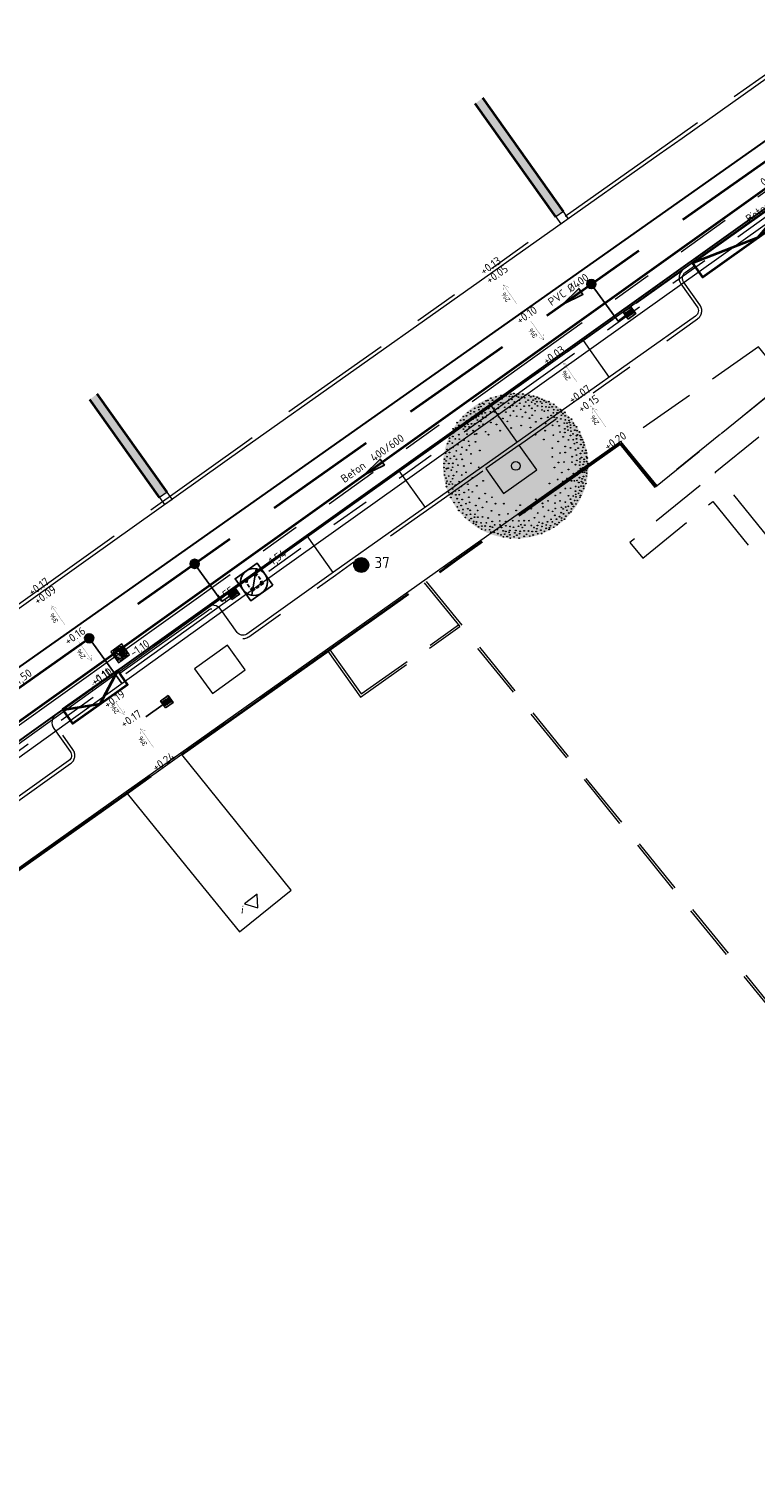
# Model space of a CAD drawing. Header units: metres. Extents: x 92403 to 95147, y 464428 to 465602.
# Tile 523 of 568: x 93298 to 93330, y 465218 to 465283. Entities that reach past the tile are written whole.
import ezdxf
from ezdxf.enums import TextEntityAlignment as Align

# ---------------------------------------------------------------- set-up
doc = ezdxf.new("R2010")
doc.units = ezdxf.units.M
for name, pattern in [('DASHED', [0.75, 0.5, -0.25]), ('RI-DRAINAGE', [19.2, 6, -1.8, 1.8, -1.8, 2.4, -1.8, 1.8, -1.8]), ('RI-GWA', [18.45, 6, -1.8, 1.75, -1.8, 1.75, -1.8, 1.75, -1.8]), ('RI-HWA', [7.4, 5, -2.4]), ('RI-HWA_KOLKAANSLUITING', [4.3, 2.5, -1.8]), ('VH-OPSLUITBAND_80X200', [14, 8, -2, 2, -2]), ('VH-TROTTOIRBAND', [15, 5, -2, 2, -2, 2, -2])]:
    doc.linetypes.add(name, pattern=pattern)
doc.layers.get('0').update_dxf_attribs({"linetype": 'CONTINUOUS'})
for name, color, linetype, lineweight in [('B-OI-RI-DRAINAGE_BOB-S', 90, 'CONTINUOUS', 25), ('B-PV-OG-TERREIN_ERF-GV', 252, 'CONTINUOUS', 18), ('B-RO-OG-TOPOGRAFIE_BEBOUWING_ENTREE-S', 7, 'CONTINUOUS', 5), ('B-WE-RI-GWA_STROOMRICHTING-S', 30, 'CONTINUOUS', 25), ('B-WE-VH-VERHARDING_FUNDERING-G', 252, 'CONTINUOUS', 18), ('N-BEBOUWING-G', 7, 'CONTINUOUS', 18), ('N-RO-VH-KANTOPSLUITING_ELEMENT_STALENSTRIP-G', 7, 'CONTINUOUS', 9), ('N-RO-VW-MARKERING-G', 7, 'CONTINUOUS', 9), ('N-WE-GK-KISTDAM-G', 40, 'CONTINUOUS', 30), ('N-WE-IE-MEUBILAIR_WEGMEUBILAIR_LICHTMAST-T25', 7, 'CONTINUOUS', 25), ('N-WE-RI-HWA_HULPSTUK-S', 150, 'CONTINUOUS', 25), ('N-WE-RI-HWA_KOLK_STRAATKOLK-S', 150, 'CONTINUOUS', 25), ('N-WE-RI-HWA_KOLKAANSLUITING-G', 150, 'RI-HWA_KOLKAANSLUITING', 25), ('N-WE-RI-PUT-OPHOOGTEBRENGEN-S', 7, 'CONTINUOUS', 25), ('N-WE-VH-KANTOPSLUITING_INRITBAND-G', 210, 'CONTINUOUS', 35), ('N-WE-VH-KANTOPSLUITING_OPSLUITBAND_80X200-G', 7, 'VH-OPSLUITBAND_80X200', 35), ('N-WE-VH-KANTOPSLUITING_TROTTOIRBAND-G', 7, 'VH-TROTTOIRBAND', 35), ('N-WE-VH-KANTOPSLUITING_TROTTOIRBAND_130 150-T18', 10, 'CONTINUOUS', 18), ('N-WE-VH-KANTOPSLUITING_VOORKANTBAND-G', 50, 'CONTINUOUS', 35), ('V-WE-RI-GWA_STROOMRICHTING-S', 30, 'CONTINUOUS', 25), ('V-WE-RI-VOLSCHUIMEN-G', 130, 'CONTINUOUS-V', 35), ('X-XX-AL-DETAIL-A', 7, 'CONTINUOUS', 13), ('X-XX-AL-HOOGTELABEL-T-afschot', 7, 'CONTINUOUS', 18), ('X-XX-AL-HOOGTELABEL-T18', 7, 'CONTINUOUS', 18)]:
    doc.layers.add(name, color=color, linetype=linetype, lineweight=lineweight)
for name, color, linetype, lineweight, true_color in [('B-OI-RI-GWA_TRANSPORTLEIDING-G', 7, 'RI-GWA', 18, 0xff8400), ('B-XX-KL-ET_LS_OV_LICHTMAST-S', 7, 'CONTINUOUS', 9, 0xff0026), ('N-OI-RI-DRAINAGE_DRAIN_PVC-G', 7, 'RI-DRAINAGE', 18, 0x00ff04), ('N-OI-RI-HWA_STROOMRICHTING-S', 7, 'CONTINUOUS', 25, 0x007bff), ('N-OI-RI-HWA_TRANSPORTLEIDING-G', 7, 'RI-HWA', 35, 0x007bff), ('N-RO-GR-BOOM-V', 7, 'CONTINUOUS', 18, 0x002600), ('N-WE-RI-DRAINAGE_PUT-S', 7, 'CONTINUOUS', 5, 0x00ff04), ('N-WE-RI-DRAINAGE_PUTRAND-S', 7, 'CONTINUOUS', 5, 0x00ff04)]:
    doc.layers.add(name, color=color, linetype=linetype, lineweight=lineweight, true_color=true_color)
doc.layers.add('B-WE-RI-GWA_RIOOLPUT_INSPECTIEPUT-S', color=30, linetype='CONTINUOUS', lineweight=25, transparency=0.3)
doc.layers.add('N-RO-GR-BOOM-S', color=7, linetype='CONTINUOUS', lineweight=9, true_color=0x005700, transparency=0.3)
doc.styles.add('1_500_2mm', font='arial.ttf', dxfattribs={"height": 1})
doc.styles.add('NLCS-ISO', font='NLCS-ISO.ttf')
doc.styles.add('NLCS-ISO-M200-T18', font='NLCS-ISO.ttf', dxfattribs={"height": 0.36})
doc.styles.add('NLCS-ISO-M200-T25', font='NLCS-ISO.ttf', dxfattribs={"height": 0.5})
doc.linetypes.add('CONTINUOUS-V', pattern='A,3.5,[24,NLCS.SHX,S=0.5,R=0,X=0,Y=0],3.5', length=7)

# ---------------------------------------------------------------- blocks, each defined once
blk = doc.blocks.new('Putdeksel 600x600')
at = {"ltscale": 0.1}
h = blk.add_hatch(dxfattribs=at)
h.set_pattern_fill('ANGLE', color=8, scale=0.025, angle=45)
h.set_pattern_definition([(45, (-93679.67512, -463937.87647), (-0.123478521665, 0.123478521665), [0.127, -0.047625]), (135, (-93679.67512, -463937.87647), (-0.123478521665, -0.123478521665), [0.127, -0.047625])])
h.paths.add_polyline_path([(-0.3, -0.3), (0.3, -0.3), (0.3, 0.3), (-0.3, 0.3)])
at = {"color": 250, "ltscale": 0.1}
blk.add_lwpolyline([(-0.3, -0.3), (0.3, -0.3), (0.3, 0.3), (-0.3, 0.3)], close=True, dxfattribs=at)
blk = doc.blocks.new('LIGHTWEL 4M')
at = {"true_color": 0xffffff}
h = blk.add_hatch(color=7, dxfattribs=at)
h.dxf.hatch_style = 1
edge = h.paths.add_edge_path()
edge.add_arc((0, 0), 0.33, 0, 360)
at = {"color": 18, "true_color": 0x000000}
for radius in [0.33, 0.04]:
    blk.add_circle((0, 0), radius, dxfattribs=at)
blk = doc.blocks.new('SRO-BEBOUWING_ENTREE')
blk.add_lwpolyline([(0, 0.35), (0, -0.35), (0.5, 0)], close=True)
blk = doc.blocks.new('STRAATKOLK 415X375')
at = {"layer": 'N-WE-RI-HWA_KOLK_STRAATKOLK-S', "flags": 128}
blk.add_lwpolyline([(-0.415, 0), (0, 0), (0, 0.375), (-0.415, 0.375)], close=True, dxfattribs=at)
for points in [[(-0.344, 0.055), (-0.344, 0.32)], [(-0.275, 0.055), (-0.275, 0.32)], [(-0.207, 0.055), (-0.207, 0.32)], [(-0.137, 0.055), (-0.137, 0.32)], [(-0.068, 0.055), (-0.068, 0.32)]]:
    blk.add_lwpolyline(points, dxfattribs=at)
blk = doc.blocks.new('B-SRI-PUT_GWA-SO')
blk.add_line((-1.41, -1.41), (1.41, 1.41))
at = {"lineweight": -3, "flags": 128}
blk.add_lwpolyline([(2, -2), (2, 2), (-2, 2), (-2, -2)], close=True, dxfattribs=at)
at = {"lineweight": -3}
blk.add_circle((0, 0), 2, dxfattribs=at)
blk = doc.blocks.new('*U279')
at = {"ltscale": 0.1}
blk.add_hatch(color=256, dxfattribs=at).paths.add_polyline_path([(-2.5, 0), (2.5, -0.83), (2.5, 0.83)])
at = {"ltscale": 0.1, "flags": 128}
blk.add_lwpolyline([(-2.5, 0), (2.5, -0.83), (2.5, 0.83)], close=True, dxfattribs=at)
at = {"ltscale": 0.1, "style": 'NLCS-ISO'}
for tag, p in [('BOBL', (-145.86, 0)), ('MAT', (-0.5, 0.5))]:
    blk.add_attdef(tag, text='', height=1.8, dxfattribs=at).set_placement(p, align=Align.BOTTOM_RIGHT)
for tag, p in [('DIA', (0.5, 0.5)), ('BOBR', (145.15, 0))]:
    blk.add_attdef(tag, text='', height=1.8, dxfattribs=at).set_placement(p, align=Align.BOTTOM_LEFT)
blk.add_attdef('JVA', text='', height=1.8, dxfattribs=at).set_placement((0, -1), align=Align.TOP_CENTER)
at = {"ltscale": 0.1, "style": 'NLCS-ISO', "flags": 1}
blk.add_attdef('PUTNR-L', text='', height=1.8, dxfattribs=at).set_placement((-0.82, -5.89), align=Align.BOTTOM_RIGHT)
blk.add_attdef('PUTNR-L', text='', height=1.8, dxfattribs=at).set_placement((1.95, -5.77), align=Align.BOTTOM_LEFT)
blk = doc.blocks.new('SRI-BOB-SO')
at = {"color": 0, "ltscale": 0.1, "style": 'NLCS-ISO'}
blk.add_attdef('B.O.B.', text='', height=1.8, dxfattribs=at).set_placement((0.05, -0.02), align=Align.BOTTOM_CENTER)
blk = doc.blocks.new('SRI-DRAIN_PUT_DOORSPUIT-SO')
at = {"lineweight": -3}
blk.add_hatch(color=256, dxfattribs=at).paths.add_polyline_path([(1.5, 0, 0.267949), (0.75, 1.3), (-0.75, -1.3, 0.57735)])
blk.add_line((-0.75, -1.3), (0.75, 1.3), dxfattribs=at)
for radius in [2, 1.5]:
    blk.add_circle((0, 0), radius, dxfattribs=at)
blk = doc.blocks.new('SRI-PUT_OPHOOGTEBRENGEN-SO')
at = {"lineweight": -3}
for points in [[(-1.01, 1.99), (-2.01, 1.99), (-2.01, 0.99)], [(-2.01, 0.49), (-2.01, -0.51)], [(0.49, 1.99), (-0.51, 1.99)], [(1.99, 0.99), (1.99, 1.99), (0.99, 1.99)], [(1.99, -0.51), (1.99, 0.49)], [(-0.51, -2.01), (0.49, -2.01)], [(0.99, -2.01), (1.99, -2.01), (1.99, -1.01)]]:
    blk.add_lwpolyline(points, dxfattribs=at)
blk.add_lwpolyline([(-1.01, -2.01), (-2.01, -2.01), (-2.01, -1.01)])
for start, end in [(165.0024, 195.0024), (120.0024, 150.0024), (74.9976, 104.9976), (29.9976, 59.9976), (344.9976, 14.9976), (210.0024, 240.0024), (255.0024, 285.0024), (299.9976, 329.9976)]:
    blk.add_arc((-0.01, -0.01), 2, start, end, dxfattribs=at)
blk = doc.blocks.new('*U297')
at = {"layer": 'N-RO-GR-BOOM-V', "linetype": 'ByBlock', "ltscale": 1, "transparency": 33554567}
h = blk.add_hatch(color=98, dxfattribs=at)
h.dxf.hatch_style = 1
h.set_gradient(color1=(0, 51, 0), color2=(184, 200, 91), rotation=177, centered=1, name='INVCURVED')
edge = h.paths.add_edge_path()
edge.add_arc((0, 0), 1.5, 0, 360)
at = {"color": 0, "lineweight": -2}
for centre, radius in [((-0.04, 1.495), 0.00758), ((-0.845, 1.188), 0.00758), ((-0.768, 1.21), 0.00758), ((-0.747, 1.27), 0.00758), ((-0.719, 1.226), 0.00758), ((-0.686, 1.292), 0.00758), ((-0.653, 1.275), 0.00758), ((-0.609, 1.341), 0.00758), ((-0.593, 1.204), 0.00758), ((-0.571, 1.352), 0.00758), ((-0.544, 1.292), 0.00758), ((-0.511, 1.396), 0.00758), ((-0.495, 1.248), 0.00758), ((-0.478, 1.358), 0.00758), ((-0.451, 1.188), 0.00758), ((-0.44, 1.33), 0.00758), ((-0.407, 1.424), 0.00758), ((-0.374, 1.369), 0.00758), ((-0.363, 1.188), 0.00758), ((-0.357, 1.265), 0.00758), ((-0.341, 1.385), 0.00758), ((-0.308, 1.303), 0.00758), ((-0.303, 1.451), 0.00758), ((-0.286, 1.385), 0.00758), ((-0.259, 1.297), 0.00758), ((-0.226, 1.21), 0.00758), ((-0.204, 1.445), 0.00758), ((-0.149, 1.292), 0.00758), ((-0.138, 1.369), 0.00758), ((-0.127, 1.435), 0.00758), ((-0.122, 1.204), 0.00758), ((-0.1, 1.478), 0.00758), ((-0.078, 1.374), 0.00758), ((-0.067, 1.429), 0.00758), ((-0.067, 1.248), 0.00758), ((-0.023, 1.319), 0.00758), ((0.021, 1.44), 0.00758), ((0.021, 1.232), 0.00758), ((0.059, 1.484), 0.00758), ((0.059, 1.418), 0.00758), ((0.076, 1.358), 0.00758), ((0.087, 1.292), 0.00758), ((0.125, 1.418), 0.00758), ((0.147, 1.484), 0.00758), ((0.174, 1.232), 0.00758), ((0.185, 1.407), 0.00758), ((0.201, 1.462), 0.00758), ((0.207, 1.319), 0.00758), ((0.256, 1.358), 0.00758), ((0.273, 1.456), 0.00758), ((0.278, 1.243), 0.00758), ((0.311, 1.424), 0.00758), ((0.328, 1.314), 0.00758), ((0.333, 1.188), 0.00758), ((0.361, 1.358), 0.00758), ((0.366, 1.44), 0.00758), ((0.399, 1.281), 0.00758), ((0.41, 1.385), 0.00758), ((0.437, 1.325), 0.00758), ((0.442, 1.418), 0.00758), ((0.448, 1.237), 0.00758), ((0.481, 1.391), 0.00758), ((0.508, 1.325), 0.00758), ((0.541, 1.374), 0.00758), ((0.541, 1.292), 0.00758), ((0.541, 1.226), 0.00758), ((0.585, 1.347), 0.00758), ((0.624, 1.221), 0.00758), ((0.629, 1.314), 0.00758), ((0.684, 1.325), 0.00758), ((0.689, 1.21), 0.00758), ((0.706, 1.27), 0.00758), ((0.75, 1.221), 0.00758), ((0.783, 1.27), 0.00758), ((0.837, 1.215), 0.00758), ((-1.207, 0.892), 0.00758), ((-1.136, 0.941), 0.00758), ((-1.081, 1.018), 0.00758), ((-1.07, 0.952), 0.00758), ((-1.015, 1.035), 0.00758), ((-1.01, 0.93), 0.00758), ((-0.988, 1.1), 0.00758), ((-0.933, 1.073), 0.00758), ((-0.928, 1.133), 0.00758), ((-0.906, 1.002), 0.00758), ((-0.884, 0.963), 0.00758), ((-0.856, 1.117), 0.00758), ((-0.823, 0.996), 0.00758), ((-0.818, 1.067), 0.00758), ((-0.79, 0.947), 0.00758), ((-0.768, 1.029), 0.00758), ((-0.758, 1.161), 0.00758), ((-0.725, 1.122), 0.00758), ((-0.719, 0.914), 0.00758), ((-0.697, 1.073), 0.00758), ((-0.681, 1.007), 0.00758), ((-0.675, 1.172), 0.00758), ((-0.648, 1.139), 0.00758), ((-0.631, 1.095), 0.00758), ((-0.62, 1.002), 0.00758), ((-0.588, 1.045), 0.00758), ((-0.56, 1.183), 0.00758), ((-0.522, 1.117), 0.00758), ((-0.511, 0.897), 0.00758), ((-0.467, 0.98), 0.00758), ((-0.44, 1.111), 0.00758), ((-0.363, 1.073), 0.00758), ((-0.352, 1.013), 0.00758), ((-0.264, 0.98), 0.00758), ((-0.204, 1.111), 0.00758), ((-0.171, 0.919), 0.00758), ((-0.111, 1.04), 0.00758), ((-0.045, 1.133), 0.00758), ((0.021, 1.024), 0.00758), ((0.103, 1.166), 0.00758), ((0.136, 1.013), 0.00758), ((0.201, 1.106), 0.00758), ((0.284, 0.985), 0.00758), ((0.339, 1.045), 0.00758), ((0.399, 1.139), 0.00758), ((0.415, 0.908), 0.00758), ((0.525, 0.98), 0.00758), ((0.541, 1.155), 0.00758), ((0.591, 1.128), 0.00758), ((0.662, 1.002), 0.00758), ((0.667, 1.144), 0.00758), ((0.733, 1.04), 0.00758), ((0.777, 1.095), 0.00758), ((0.783, 1.161), 0.00758), ((0.794, 1.007), 0.00758), ((0.848, 0.991), 0.00758), ((0.854, 1.095), 0.00758), ((0.859, 0.914), 0.00758), ((0.87, 1.15), 0.00758), ((0.925, 1.161), 0.00758), ((0.93, 0.969), 0.00758), ((0.941, 1.111), 0.00758), ((0.941, 1.045), 0.00758), ((0.974, 1.078), 0.00758), ((1.013, 1.106), 0.00758), ((1.018, 1.035), 0.00758), ((1.024, 0.952), 0.00758), ((1.089, 1.002), 0.00758), ((1.1, 0.936), 0.00758), ((1.111, 0.897), 0.00758), ((1.149, 0.963), 0.00758), ((-1.295, 0.607), 0.00758), ((-1.289, 0.766), 0.00758), ((-1.284, 0.684), 0.00758), ((-1.234, 0.783), 0.00758), ((-1.18, 0.761), 0.00758), ((-1.174, 0.837), 0.00758), ((-1.174, 0.645), 0.00758), ((-1.081, 0.843), 0.00758), ((-1.075, 0.761), 0.00758), ((-1.042, 0.81), 0.00758), ((-1.01, 0.722), 0.00758), ((-1.004, 0.656), 0.00758), ((-0.982, 0.859), 0.00758), ((-0.96, 0.805), 0.00758), ((-0.911, 0.87), 0.00758), ((-0.878, 0.728), 0.00758), ((-0.845, 0.87), 0.00758), ((-0.845, 0.651), 0.00758), ((-0.807, 0.662), 0.00758), ((-0.752, 0.826), 0.00758), ((-0.67, 0.859), 0.00758), ((-0.62, 0.706), 0.00758), ((-0.56, 0.645), 0.00758), ((-0.396, 0.854), 0.00758), ((-0.319, 0.728), 0.00758), ((-0.094, 0.783), 0.00758), ((0.114, 0.832), 0.00758), ((0.306, 0.794), 0.00758), ((0.41, 0.645), 0.00758), ((0.607, 0.728), 0.00758), ((0.618, 0.875), 0.00758), ((0.761, 0.837), 0.00758), ((0.777, 0.634), 0.00758), ((0.897, 0.826), 0.00758), ((0.914, 0.7), 0.00758), ((0.98, 0.602), 0.00758), ((1.002, 0.881), 0.00758), ((1.013, 0.766), 0.00758), ((1.013, 0.689), 0.00758), ((1.057, 0.881), 0.00758), ((1.068, 0.81), 0.00758), ((1.078, 0.739), 0.00758), ((1.128, 0.843), 0.00758), ((1.128, 0.629), 0.00758), ((1.133, 0.788), 0.00758), ((1.139, 0.717), 0.00758), ((1.182, 0.662), 0.00758), ((1.188, 0.881), 0.00758), ((1.204, 0.837), 0.00758), ((1.221, 0.739), 0.00758), ((1.254, 0.805), 0.00758), ((1.254, 0.624), 0.00758), ((1.265, 0.728), 0.00758), ((1.276, 0.64), 0.00758), ((1.314, 0.7), 0.00758), ((1.33, 0.624), 0.00758), ((1.352, 0.591), 0.00758), ((-1.415, 0.339), 0.00758), ((-1.404, 0.459), 0.00758), ((-1.366, 0.574), 0.00758), ((-1.366, 0.508), 0.00758), ((-1.349, 0.361), 0.00758), ((-1.306, 0.47), 0.00758), ((-1.295, 0.383), 0.00758), ((-1.245, 0.558), 0.00758), ((-1.223, 0.311), 0.00758), ((-1.191, 0.437), 0.00758), ((-1.163, 0.552), 0.00758), ((-1.108, 0.383), 0.00758), ((-1.07, 0.53), 0.00758), ((-1.015, 0.328), 0.00758), ((-0.971, 0.508), 0.00758), ((-0.955, 0.421), 0.00758), ((-0.829, 0.497), 0.00758), ((-0.741, 0.317), 0.00758), ((0.58, 0.547), 0.00758), ((0.755, 0.366), 0.00758), ((0.876, 0.503), 0.00758), ((1.018, 0.4), 0.00758), ((1.089, 0.536), 0.00758), ((1.128, 0.372), 0.00758), ((1.188, 0.541), 0.00758), ((1.21, 0.459), 0.00758), ((1.232, 0.333), 0.00758), ((1.254, 0.558), 0.00758), ((1.259, 0.481), 0.00758), ((1.287, 0.366), 0.00758), ((1.341, 0.541), 0.00758), ((1.341, 0.443), 0.00758), ((1.374, 0.541), 0.00758), ((1.374, 0.311), 0.00758), ((1.391, 0.383), 0.00758), ((1.396, 0.486), 0.00758), ((1.413, 0.432), 0.00758), ((1.446, 0.322), 0.00758), ((-1.475, 0.048), 0.00758), ((-1.468, 0.139), 0.00758), ((-1.448, 0.262), 0.00758), ((-1.432, 0.103), 0.00758), ((-1.415, 0.191), 0.00758), ((-1.377, 0.048), 0.00758), ((-1.366, 0.278), 0.00758), ((-1.349, 0.153), 0.00758), ((-1.295, 0.054), 0.00758), ((-1.267, 0.202), 0.00758), ((-1.223, 0.136), 0.00758), ((-1.191, 0.015), 0.00758), ((-1.13, 0.24), 0.00758), ((-1.103, 0.136), 0.00758), ((-1.07, -0.001), 0.00758), ((-0.922, 0.251), 0.00758), ((-0.922, 0.054), 0.00758), ((0, 0), 0.09), ((0.755, 0.187), 0.00758), ((0.881, 0.07), 0.00758), ((0.914, 0.267), 0.00758), ((0.996, 0.081), 0.00758), ((1.018, 0.278), 0.00758), ((1.16, 0.076), 0.00758), ((1.166, 0.191), 0.00758), ((1.232, 0.026), 0.00758), ((1.254, 0.224), 0.00758), ((1.259, 0.114), 0.00758), ((1.32, 0.015), 0.00758), ((1.325, 0.147), 0.00758), ((1.325, 0.081), 0.00758), ((1.336, 0.256), 0.00758), ((1.358, 0.174), 0.00758), ((1.391, 0.032), 0.00758), ((1.413, 0.136), 0.00758), ((1.413, 0.087), 0.00758), ((1.424, 0.262), 0.00758), ((1.457, 0.191), 0.00758), ((1.462, 0.267), 0.00758), ((1.462, 0.092), 0.00758), ((1.468, -0.001), 0.00758), ((1.473, 0.164), 0.00758), ((1.484, 0.054), 0.00758), ((-1.479, -0.031), 0.00758), ((-1.465, -0.111), 0.00758), ((-1.465, -0.187), 0.00758), ((-1.437, -0.253), 0.00758), ((-1.426, -0.056), 0.00758), ((-1.391, -0.047), 0.00758), ((-1.382, -0.209), 0.00758), ((-1.327, -0.089), 0.00758), ((-1.3, -0.028), 0.00758), ((-1.3, -0.264), 0.00758), ((-1.284, -0.198), 0.00758), ((-1.218, -0.122), 0.00758), ((-1.114, -0.187), 0.00758), ((-1.026, -0.133), 0.00758), ((-0.889, -0.247), 0.00758), ((-0.763, -0.028), 0.00758), ((0.799, -0.032), 0.00758), ((0.865, -0.28), 0.00758), ((0.952, -0.138), 0.00758), ((1.057, -0.258), 0.00758), ((1.089, -0.072), 0.00758), ((1.193, -0.16), 0.00758), ((1.259, -0.193), 0.00758), ((1.265, -0.302), 0.00758), ((1.292, -0.105), 0.00758), ((1.314, -0.242), 0.00758), ((1.336, -0.056), 0.00758), ((1.336, -0.133), 0.00758), ((1.371, -0.266), 0.00758), ((1.38, -0.127), 0.00758), ((1.385, -0.039), 0.00758), ((1.396, -0.22), 0.00758), ((1.413, -0.089), 0.00758), ((1.418, -0.127), 0.00758), ((1.429, -0.291), 0.00758), ((1.457, -0.094), 0.00758), ((1.457, -0.209), 0.00758), ((1.462, -0.149), 0.00758), ((1.473, -0.056), 0.00758), ((-1.429, -0.354), 0.00758), ((-1.426, -0.428), 0.00758), ((-1.415, -0.313), 0.00758), ((-1.382, -0.549), 0.00758), ((-1.371, -0.379), 0.00758), ((-1.342, -0.326), 0.00758), ((-1.317, -0.576), 0.00758), ((-1.306, -0.374), 0.00758), ((-1.3, -0.472), 0.00758), ((-1.245, -0.516), 0.00758), ((-1.24, -0.396), 0.00758), ((-1.234, -0.598), 0.00758), ((-1.169, -0.324), 0.00758), ((-1.169, -0.505), 0.00758), ((-1.163, -0.593), 0.00758), ((-1.125, -0.423), 0.00758), ((-1.064, -0.549), 0.00758), ((-0.988, -0.379), 0.00758), ((-0.971, -0.494), 0.00758), ((-0.895, -0.533), 0.00758), ((-0.801, -0.412), 0.00758), ((-0.67, -0.308), 0.00758), ((-0.631, -0.571), 0.00758), ((0.695, -0.361), 0.00758), ((0.7, -0.554), 0.00758), ((0.854, -0.434), 0.00758), ((0.919, -0.554), 0.00758), ((0.969, -0.319), 0.00758), ((1.024, -0.467), 0.00758), ((1.133, -0.461), 0.00758), ((1.149, -0.308), 0.00758), ((1.21, -0.308), 0.00758), ((1.232, -0.522), 0.00758), ((1.237, -0.423), 0.00758), ((1.237, -0.587), 0.00758), ((1.298, -0.439), 0.00758), ((1.298, -0.565), 0.00758), ((1.303, -0.341), 0.00758), ((1.32, -0.505), 0.00758), ((1.347, -0.417), 0.00758), ((1.358, -0.324), 0.00758), ((1.358, -0.522), 0.00758), ((1.385, -0.352), 0.00758), ((1.396, -0.417), 0.00758), ((1.402, -0.467), 0.00758), ((1.448, -0.365), 0.00758), ((-1.338, -0.653), 0.00758), ((-1.267, -0.757), 0.00758), ((-1.207, -0.675), 0.00758), ((-1.202, -0.845), 0.00758), ((-1.174, -0.757), 0.00758), ((-1.125, -0.817), 0.00758), ((-1.103, -0.691), 0.00758), ((-1.086, -0.899), 0.00758), ((-1.026, -0.779), 0.00758), ((-0.988, -0.883), 0.00758), ((-0.966, -0.647), 0.00758), ((-0.95, -0.752), 0.00758), ((-0.823, -0.817), 0.00758), ((-0.752, -0.669), 0.00758), ((-0.686, -0.856), 0.00758), ((-0.599, -0.741), 0.00758), ((-0.489, -0.647), 0.00758), ((-0.418, -0.779), 0.00758), ((-0.243, -0.779), 0.00758), ((0.092, -0.811), 0.00758), ((0.317, -0.883), 0.00758), ((0.415, -0.69), 0.00758), ((0.552, -0.772), 0.00758), ((0.563, -0.845), 0.00758), ((0.667, -0.719), 0.00758), ((0.81, -0.768), 0.00758), ((0.816, -0.609), 0.00758), ((0.816, -0.877), 0.00758), ((0.914, -0.719), 0.00758), ((0.941, -0.856), 0.00758), ((0.98, -0.888), 0.00758), ((1.024, -0.746), 0.00758), ((1.031, -0.847), 0.00758), ((1.084, -0.834), 0.00758), ((1.089, -0.615), 0.00758), ((1.128, -0.686), 0.00758), ((1.144, -0.763), 0.00758), ((1.149, -0.888), 0.00758), ((1.166, -0.79), 0.00758), ((1.188, -0.62), 0.00758), ((1.193, -0.839), 0.00758), ((1.215, -0.713), 0.00758), ((1.243, -0.636), 0.00758), ((1.243, -0.785), 0.00758), ((1.27, -0.713), 0.00758), ((1.325, -0.647), 0.00758), ((1.336, -0.609), 0.00758), ((-1.174, -0.921), 0.00758), ((-1.092, -0.976), 0.00758), ((-1.037, -1.064), 0.00758), ((-1.015, -1.009), 0.00758), ((-0.955, -1.119), 0.00758), ((-0.939, -0.916), 0.00758), ((-0.933, -0.998), 0.00758), ((-0.917, -1.086), 0.00758), ((-0.873, -1.185), 0.00758), ((-0.867, -1.146), 0.00758), ((-0.851, -1.058), 0.00758), ((-0.84, -0.998), 0.00758), ((-0.807, -1.157), 0.00758), ((-0.785, -0.921), 0.00758), ((-0.779, -1.058), 0.00758), ((-0.714, -1.174), 0.00758), ((-0.686, -1.053), 0.00758), ((-0.604, -1.174), 0.00758), ((-0.566, -1.075), 0.00758), ((-0.5, -0.927), 0.00758), ((-0.484, -1.146), 0.00758), ((-0.341, -1.009), 0.00758), ((-0.33, -1.135), 0.00758), ((-0.204, -1.146), 0.00758), ((-0.16, -0.987), 0.00758), ((-0.062, -1.13), 0.00758), ((0.01, -0.921), 0.00758), ((0.065, -1.135), 0.00758), ((0.174, -1.13), 0.00758), ((0.18, -0.96), 0.00758), ((0.273, -1.13), 0.00758), ((0.388, -1.069), 0.00758), ((0.453, -0.971), 0.00758), ((0.481, -1.163), 0.00758), ((0.552, -1.185), 0.00758), ((0.591, -1.042), 0.00758), ((0.656, -1.152), 0.00758), ((0.673, -0.916), 0.00758), ((0.728, -1.102), 0.00758), ((0.755, -1.152), 0.00758), ((0.761, -0.938), 0.00758), ((0.805, -1.02), 0.00758), ((0.81, -1.196), 0.00758), ((0.843, -1.097), 0.00758), ((0.892, -1.168), 0.00758), ((0.903, -1.047), 0.00758), ((0.936, -0.965), 0.00758), ((0.947, -1.075), 0.00758), ((0.947, -1.124), 0.00758), ((0.985, -0.987), 0.00758), ((1.007, -1.097), 0.00758), ((1.035, -1.036), 0.00758), ((1.057, -0.916), 0.00758), ((1.095, -0.971), 0.00758), ((1.139, -0.949), 0.00758), ((-0.818, -1.207), 0.00758), ((-0.768, -1.256), 0.00758), ((-0.703, -1.305), 0.00758), ((-0.7, -1.241), 0.00758), ((-0.631, -1.239), 0.00758), ((-0.626, -1.321), 0.00758), ((-0.538, -1.316), 0.00758), ((-0.527, -1.25), 0.00758), ((-0.516, -1.365), 0.00758), ((-0.478, -1.266), 0.00758), ((-0.445, -1.371), 0.00758), ((-0.434, -1.217), 0.00758), ((-0.379, -1.31), 0.00758), ((-0.368, -1.398), 0.00758), ((-0.324, -1.217), 0.00758), ((-0.303, -1.42), 0.00758), ((-0.292, -1.272), 0.00758), ((-0.259, -1.338), 0.00758), ((-0.254, -1.464), 0.00758), ((-0.226, -1.409), 0.00758), ((-0.204, -1.234), 0.00758), ((-0.204, -1.354), 0.00758), ((-0.177, -1.458), 0.00758), ((-0.138, -1.371), 0.00758), ((-0.122, -1.332), 0.00758), ((-0.122, -1.42), 0.00758), ((-0.116, -1.25), 0.00758), ((-0.111, -1.491), 0.00758), ((-0.045, -1.266), 0.00758), ((-0.034, -1.464), 0.00758), ((-0.018, -1.382), 0.00758), ((0.004, -1.332), 0.00758), ((0.023, -1.428), 0.00758), ((0.059, -1.245), 0.00758), ((0.07, -1.491), 0.00758), ((0.081, -1.398), 0.00758), ((0.092, -1.349), 0.00758), ((0.109, -1.212), 0.00758), ((0.136, -1.272), 0.00758), ((0.174, -1.338), 0.00758), ((0.174, -1.453), 0.00758), ((0.19, -1.223), 0.00758), ((0.226, -1.411), 0.00758), ((0.262, -1.343), 0.00758), ((0.289, -1.447), 0.00758), ((0.322, -1.228), 0.00758), ((0.339, -1.354), 0.00758), ((0.361, -1.426), 0.00758), ((0.377, -1.272), 0.00758), ((0.421, -1.354), 0.00758), ((0.434, -1.296), 0.00758), ((0.448, -1.228), 0.00758), ((0.453, -1.398), 0.00758), ((0.519, -1.327), 0.00758), ((0.536, -1.393), 0.00758), ((0.541, -1.25), 0.00758), ((0.591, -1.349), 0.00758), ((0.629, -1.288), 0.00758), ((0.631, -1.219), 0.00758), ((0.689, -1.31), 0.00758), ((0.695, -1.277), 0.00758), ((0.717, -1.234), 0.00758), ((0.783, -1.266), 0.00758), ((0.854, -1.212), 0.00758)]:
    blk.add_circle(centre, radius, dxfattribs=at)
blk = doc.blocks.new('SRI-HULP_INLAAT_KOLK-SO')
h = blk.add_hatch(color=256)
edge = h.paths.add_edge_path()
edge.add_arc((0, 0), 1, 0, 360)
blk.add_circle((0, 0), 1)
blk = doc.blocks.new('*U366')
at = {"ltscale": 0.1}
blk.add_hatch(color=256, dxfattribs=at).paths.add_polyline_path([(-2.5, 0), (2.5, -0.83), (2.5, 0.83)])
at = {"ltscale": 0.1, "flags": 128}
blk.add_lwpolyline([(-2.5, 0), (2.5, -0.83), (2.5, 0.83)], close=True, dxfattribs=at)
at = {"ltscale": 0.1, "style": 'NLCS-ISO'}
for tag, p in [('BOBL', (-133.27, 0)), ('MAT', (-1, 0.5))]:
    blk.add_attdef(tag, text='', height=1.8, dxfattribs=at).set_placement(p, align=Align.BOTTOM_RIGHT)
for tag, p in [('DIA', (1, 0.5)), ('BOBR', (134.18, 0))]:
    blk.add_attdef(tag, text='', height=1.8, dxfattribs=at).set_placement(p, align=Align.BOTTOM_LEFT)
blk.add_attdef('JVA', text='', height=1.8, dxfattribs=at).set_placement((0, -1), align=Align.TOP_CENTER)
blk = doc.blocks.new('*U367')
at = {"ltscale": 0.1}
blk.add_hatch(color=256, dxfattribs=at).paths.add_polyline_path([(-2.5, 0), (2.5, -0.83), (2.5, 0.83)])
at = {"ltscale": 0.1, "flags": 128}
blk.add_lwpolyline([(-2.5, 0), (2.5, -0.83), (2.5, 0.83)], close=True, dxfattribs=at)
at = {"ltscale": 0.1, "style": 'NLCS-ISO'}
for tag, p in [('BOBL', (-128.73, 0)), ('MAT', (-1, 0.5))]:
    blk.add_attdef(tag, text='', height=1.8, dxfattribs=at).set_placement(p, align=Align.BOTTOM_RIGHT)
for tag, p in [('DIA', (1, 0.5)), ('BOBR', (127.85, 0))]:
    blk.add_attdef(tag, text='', height=1.8, dxfattribs=at).set_placement(p, align=Align.BOTTOM_LEFT)
blk.add_attdef('JVA', text='', height=1.8, dxfattribs=at).set_placement((0, -1), align=Align.TOP_CENTER)
blk = doc.blocks.new('*U419')
at = {"ltscale": 0.1}
blk.add_hatch(color=256, dxfattribs=at).paths.add_polyline_path([(-2.5, 0), (2.5, 0.83), (2.5, -0.83)])
at = {"ltscale": 0.1, "flags": 128}
blk.add_lwpolyline([(-2.5, 0), (2.5, 0.83), (2.5, -0.83)], close=True, dxfattribs=at)
at = {"ltscale": 0.1, "style": 'NLCS-ISO'}
for tag, p in [('BOBL', (-105.89, 0)), ('MAT', (-1, 0.5))]:
    blk.add_attdef(tag, text='', height=1.8, dxfattribs=at).set_placement(p, align=Align.BOTTOM_RIGHT)
for tag, p in [('DIA', (1, 0.5)), ('BOBR', (106.92, 0))]:
    blk.add_attdef(tag, text='', height=1.8, dxfattribs=at).set_placement(p, align=Align.BOTTOM_LEFT)
blk.add_attdef('JVA', text='', height=1.8, dxfattribs=at).set_placement((0, -1), align=Align.TOP_CENTER)

msp = doc.modelspace()

# ---------------------------------------------------------------- hatches: boundary and pattern name
at = {"layer": 'X-XX-AL-DETAIL-A', "true_color": 0xccaea8}
h = msp.add_hatch(color=253, dxfattribs=at)
h.dxf.hatch_style = 1
h.paths.add_polyline_path([(93320.980528, 465274.167674), (93317.408084, 465279.201001), (93317.73862, 465279.452311), (93321.320711, 465274.405392)])
h = msp.add_hatch(color=253, dxfattribs=at)
h.dxf.hatch_style = 1
h.paths.add_polyline_path([(93303.406649, 465261.714535), (93300.317949, 465266.066299), (93300.645299, 465266.322098), (93303.746832, 465261.952252)])

# ---------------------------------------------------------------- linework, layer by layer
at = {"layer": 'B-OI-RI-GWA_TRANSPORTLEIDING-G', "flags": 128}
msp.add_lwpolyline([(93397.106, 465321.399), (93354.082, 465291.114), (93307.593, 465257.966), (93262.886304, 465225.82035), (93220.572, 465195.362)], dxfattribs=at)
at = {"layer": 'B-PV-OG-TERREIN_ERF-GV'}
msp.add_lwpolyline([(93304.396, 465250.302), (93301.968, 465248.58), (93304.81, 465245.07), (93306.95, 465242.43), (93309.25, 465244.29)], close=True, dxfattribs=at)
at = {"layer": 'B-WE-VH-VERHARDING_FUNDERING-G', "lineweight": 13, "flags": 128}
for points in [[(93396.962099, 465321.603432), (93353.937478, 465291.317995), (93307.447456, 465258.169266), (93262.740357, 465226.023327), (93220.425949, 465195.564902)], [(93397.249901, 465321.194568), (93354.226522, 465290.910005), (93307.738544, 465257.762734), (93263.032251, 465225.617374), (93220.718051, 465195.159098)]]:
    msp.add_lwpolyline(points, dxfattribs=at)
at = {"layer": 'N-BEBOUWING-G', "color": 251, "linetype": 'DASHED', "ltscale": 5, "true_color": 0x636466}
for points in [[(93353.459991, 465284.914055), (93348.836356, 465281.663447), (93349.796728, 465280.479596), (93353.679665, 465283.629544), (93363.161175, 465271.941795), (93359.27819, 465268.791808), (93359.782188, 465268.170531), (93341.920452, 465253.68059), (93341.416454, 465254.301867), (93337.533468, 465251.15188), (93328.052006, 465262.839668), (93331.934992, 465265.989655), (93331.203407, 465266.89148), (93325.404273, 465262.18706)], [(93327.37748, 465262.242579), (93324.271091, 465259.722589), (93324.838089, 465259.023651), (93327.944478, 465261.543641), (93336.047033, 465251.555629), (93332.940644, 465249.035639), (93334.295139, 465247.365955), (93341.983451, 465253.60293)], [(93315.150091, 465257.928011), (93347.528617, 465218.015034), (93337.30589, 465209.722071)], [(93315.231834, 465257.985977), (93347.669277, 465218.000374), (93337.368889, 465209.644411)], [(93310.875272, 465254.896626), (93312.321403, 465252.857336), (93316.72837, 465255.982468)], [(93310.956843, 465254.954471), (93312.345129, 465252.996753), (93316.665238, 465256.060291)]]:
    msp.add_lwpolyline(points, dxfattribs=at)
msp.add_lwpolyline([(93323.85, 465264.097), (93325.404273, 465262.18706), (93331.203407, 465266.89148), (93329.976346, 465268.404076)], close=True, dxfattribs=at)
at = {"layer": 'N-OI-RI-DRAINAGE_DRAIN_PVC-G', "flags": 128}
for points in [[(93301.659848, 465254.801365), (93343.356974, 465284.671928)], [(93301.659848, 465254.801365), (93259.962721, 465224.930802)]]:
    msp.add_lwpolyline(points, dxfattribs=at)
at = {"layer": 'N-OI-RI-HWA_TRANSPORTLEIDING-G', "flags": 128}
msp.add_lwpolyline([(93296.39504, 465252.724133), (93346.971151, 465288.424159)], dxfattribs=at)
at = {"layer": 'N-RO-VH-KANTOPSLUITING_ELEMENT_STALENSTRIP-G', "color": 30, "flags": 128}
for points in [[(93319.353786, 465264.041524), (93317.884457, 465263.001777), (93318.664268, 465261.89978), (93320.133596, 465262.939527)], [(93306.419252, 465255.163843), (93304.959705, 465254.110409), (93305.749781, 465253.015749), (93307.209328, 465254.069183)]]:
    msp.add_lwpolyline(points, close=True, dxfattribs=at)
at = {"layer": 'N-RO-VW-MARKERING-G', "linetype": 'DASHED', "ltscale": 5, "flags": 128}
for points in [[(93303.131291, 465255.159836), (93309.958524, 465260.026972), (93328.339096, 465273.033694)], [(93322.18861, 465268.681399), (93323.343884, 465267.048812)], [(93318.107142, 465265.793213), (93319.262416, 465264.160625)], [(93314.025674, 465262.905026), (93315.180948, 465261.272439)], [(93309.944206, 465260.01684), (93311.099523, 465258.384193)], [(93298.824268, 465252.089359), (93289.94876, 465245.762009)]]:
    msp.add_lwpolyline(points, dxfattribs=at)
at = {"layer": 'N-WE-GK-KISTDAM-G', "flags": 128}
msp.add_lwpolyline([(93210.763383, 465172.872229), (93201.886615, 465183.30491), (93210.736267, 465190.814572), (93205.169395, 465197.317295), (93206.822913, 465198.616944), (93212.552339, 465191.915977), (93221.912831, 465199.326014), (93258.944729, 465226.336996), (93295.953077, 465253.330078), (93346.53177, 465289.031978), (93392.473191, 465322.242162), (93394.012746, 465320.086867), (93347.88791, 465287.143259), (93297.51444, 465251.166815), (93259.538016, 465223.634792), (93259.189039, 465224.121938), (93222.820307, 465198.132024), (93213.476267, 465190.734266), (93213.64833, 465190.531501), (93204.848671, 465183.064261), (93212.362775, 465174.233091)], dxfattribs=at)
at = {"layer": 'N-WE-RI-HWA_KOLKAANSLUITING-G', "flags": 128}
for points in [[(93322.556926, 465271.190954), (93323.742132, 465269.546576), (93324.078797, 465269.789231)], [(93304.961559, 465258.77096), (93306.170122, 465257.094176), (93306.506787, 465257.336832)], [(93300.284631, 465255.469669), (93302.798254, 465251.981991), (93303.562192, 465252.522723)]]:
    msp.add_lwpolyline(points, dxfattribs=at)
at = {"layer": 'N-WE-VH-KANTOPSLUITING_INRITBAND-G', "flags": 128}
msp.add_lwpolyline([(93332.373938, 465274.978387), (93331.939399, 465275.589678), (93327.049074, 465272.11337), (93327.483612, 465271.502079)], close=True, dxfattribs=at)
for points in [[(93331.939399, 465275.589678), (93329.928775, 465273.240233), (93327.049074, 465272.11337)], [(93299.109296, 465252.298444), (93299.542657, 465251.686326), (93301.991152, 465253.419782), (93301.557951, 465254.031676), (93299.109296, 465252.298444)], [(93299.112067, 465252.294531), (93300.766904, 465252.553054), (93301.55488, 465254.036013)]]:
    msp.add_lwpolyline(points, dxfattribs=at)
at = {"layer": 'N-WE-VH-KANTOPSLUITING_OPSLUITBAND_80X200-G', "flags": 128}
for points in [[(93325.41, 465262.18), (93323.85, 465264.097), (93316.14, 465258.63), (93304.396, 465250.302), (93301.968, 465248.58), (93291.826, 465241.384), (93287.277, 465238.12), (93277.159, 465230.859), (93272.615, 465227.598), (93262.52, 465220.355), (93257.971, 465217.09), (93247.86, 465209.834), (93242.507, 465205.993), (93237.693, 465202.538), (93233.148, 465199.277), (93230.766, 465197.568), (93220.773, 465190.314), (93220.508, 465189.698), (93220.497, 465189.07), (93223.363131, 465185.558382), (93223.222822, 465185.441587)], [(93304.396, 465250.302), (93316.539724, 465258.913436)]]:
    msp.add_lwpolyline(points, dxfattribs=at)
at = {"layer": 'N-WE-VH-KANTOPSLUITING_TROTTOIRBAND-G', "lineweight": 15}
msp.add_lwpolyline([(93397.684277, 465327.261226), (93370.097659, 465307.70861, -0.414213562), (93369.67958, 465307.78079, 0.414213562), (93368.982782, 465307.90109), (93351.228378, 465295.374574), (93348.45903, 465293.405972), (93326.49643, 465277.793767), (93325.473877, 465277.070174), (93307.086234, 465264.058448), (93300.251947, 465259.186284), (93295.944924, 465256.115807)], format="xyb", dxfattribs=at)
at = {"layer": 'N-WE-VH-KANTOPSLUITING_TROTTOIRBAND-G', "lineweight": 15, "flags": 128}
for points in [[(93321.536883, 465274.100821), (93321.320711, 465274.405392), (93320.980528, 465274.167674), (93321.19846, 465273.860623), (93321.536883, 465274.100821)], [(93303.963003, 465261.647682), (93303.746832, 465261.952252), (93303.406649, 465261.714535), (93303.624581, 465261.407484), (93303.963003, 465261.647682)]]:
    msp.add_lwpolyline(points, dxfattribs=at)
for points in [[(93301.641553, 465253.913588), (93305.587836, 465256.726893, -0.414213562), (93306.006264, 465256.65676), (93306.731877, 465255.638927, 0.414213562), (93307.359518, 465255.533728), (93311.203516, 465258.274114), (93327.267109, 465269.641263, 0.414213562), (93327.374505, 465270.268532), (93326.652458, 465271.288899, -0.414213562), (93326.724055, 465271.707078), (93327.132454, 465271.996075)], [(93275.115124, 465235.002893), (93275.115294, 465235.003014, -0.413908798), (93275.53354, 465234.933136), (93276.260666, 465233.915423, 0.413908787), (93276.888035, 465233.810605), (93284.542147, 465239.267222, 0.414518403), (93284.647074, 465239.895244), (93283.920855, 465240.911687, -0.414518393), (93283.990807, 465241.330368), (93289.134895, 465244.997589), (93290.035834, 465245.639869, -0.414213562), (93290.454261, 465245.569736), (93291.179875, 465244.551903, 0.414213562), (93291.807516, 465244.446704), (93299.461623, 465249.903318, 0.414213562), (93299.566822, 465250.530959), (93298.841209, 465251.548792, -0.414213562), (93298.911342, 465251.967219), (93299.19874, 465252.172106)]]:
    msp.add_lwpolyline(points, format="xyb", dxfattribs=at)
at = {"layer": 'N-WE-VH-KANTOPSLUITING_VOORKANTBAND-G', "linetype": 'Continuous', "lineweight": 15}
for points in [[(93296.031997, 465255.993667), (93300.33902, 465259.064144), (93307.173094, 465263.936156), (93325.560522, 465276.94773), (93326.583207, 465277.671416), (93348.545938, 465293.283714), (93351.31507, 465295.252162), (93369.069257, 465307.778525, -0.414213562), (93369.557016, 465307.694315), (93369.557016, 465307.694315, 0.414213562), (93370.184134, 465307.586046), (93370.17822, 465307.581873), (93371.154149, 465308.270434), (93392.274932, 465323.26108), (93397.771033, 465327.138822), (93397.684277, 465327.261226)], [(93373.030303, 465302.251083), (93355.251, 465289.707), (93353.09936, 465288.177498, -0.415249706), (93352.680415, 465288.249064), (93351.961316, 465289.268276, 0.415249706), (93351.332899, 465289.375626), (93329.365977, 465273.76035), (93326.637409, 465271.829522, 0.414213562), (93326.530014, 465271.202253), (93327.252061, 465270.181886, -0.414213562), (93327.180464, 465269.763707), (93311.116656, 465258.396406), (93307.272444, 465255.655868, -0.414213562), (93306.854017, 465255.726001), (93306.128404, 465256.743834, 0.414213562), (93305.500763, 465256.849033), (93298.824268, 465252.089359, 0.414213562), (93298.719069, 465251.461719), (93299.444682, 465250.443885, -0.414213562), (93299.37455, 465250.025458), (93291.720442, 465244.568844, -0.414213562)]]:
    msp.add_lwpolyline(points, format="xyb", dxfattribs=at)
at = {"layer": 'N-WE-VH-KANTOPSLUITING_VOORKANTBAND-G', "flags": 128}
for points in [[(93320.980528, 465274.167674), (93317.408084, 465279.201001)], [(93321.320711, 465274.405392), (93317.73862, 465279.452311)], [(93303.406649, 465261.714535), (93300.317949, 465266.066299)], [(93303.746832, 465261.952252), (93300.645299, 465266.322098)]]:
    msp.add_lwpolyline(points, dxfattribs=at)
at = {"layer": 'N-WE-VH-KANTOPSLUITING_VOORKANTBAND-G', "linetype": 'Continuous', "lineweight": 15, "flags": 128}
msp.add_lwpolyline([(93325.47205, 465262.230495), (93323.864797, 465264.205563), (93316.093726, 465258.695259), (93304.349724, 465250.367257), (93301.92172, 465248.645254), (93291.779534, 465241.449123), (93287.230362, 465238.184999), (93277.112357, 465230.923996), (93272.568356, 465227.662995), (93262.473363, 465220.42), (93257.924352, 465217.154992), (93247.813357, 465209.898996), (93242.460361, 465206.057998), (93237.646354, 465202.602994), (93233.101363, 465199.342), (93230.719184, 465197.632871), (93220.708204, 465190.36582), (93220.428288, 465189.715147), (93220.416499, 465189.042118), (93223.251066, 465185.569187), (93223.171641, 465185.503073)], dxfattribs=at)
at = {"layer": 'V-WE-RI-VOLSCHUIMEN-G', "flags": 128}
msp.add_lwpolyline([(93221.883432, 465198.338884), (93256.927536, 465223.384146), (93294.149789, 465249.623901), (93331.600968, 465276.372526), (93368.475814, 465302.705747), (93393.374941, 465320.491518)], dxfattribs=at)
at = {"layer": 'X-XX-AL-HOOGTELABEL-T-afschot', "const_width": 0.008865}
for points in [[(93318.884867, 465271.046631), (93318.662607, 465271.1513), (93318.683091, 465270.906483)], [(93319.2487, 465270.307484), (93318.662607, 465271.1513)], [(93319.864991, 465269.557377), (93320.454658, 465268.716055)], [(93320.433136, 465268.960783), (93320.454658, 465268.716055), (93320.231957, 465268.81978)], [(93321.558463, 465267.5753), (93321.336203, 465267.679969), (93321.356687, 465267.435152)], [(93321.922296, 465266.836153), (93321.336203, 465267.679969)], [(93322.827133, 465265.590929), (93322.604873, 465265.695597), (93322.625357, 465265.450781)], [(93323.190966, 465264.851781), (93322.604873, 465265.695597)], [(93298.841671, 465256.803303), (93298.619412, 465256.907971), (93298.639896, 465256.663154)], [(93299.205504, 465256.064155), (93298.619412, 465256.907971)], [(93299.821796, 465255.314048), (93300.411463, 465254.472726)], [(93300.389941, 465254.717454), (93300.411463, 465254.472726), (93300.188761, 465254.576451)], [(93301.460897, 465252.633575), (93301.847067, 465252.082598)], [(93301.825544, 465252.327326), (93301.847067, 465252.082598), (93301.624365, 465252.186323)], [(93302.783938, 465251.3476), (93302.561678, 465251.452268), (93302.582162, 465251.207452)], [(93303.147771, 465250.608452), (93302.561678, 465251.452268)]]:
    msp.add_lwpolyline(points, dxfattribs=at)

# ---------------------------------------------------------------- block references
at = {"layer": 'B-OI-RI-DRAINAGE_BOB-S'}
ref = msp.add_blockref('SRI-BOB-SO', (93303.301066, 465252.506849, -1.625), dxfattribs=dict(at, xscale=0.2, yscale=0.2, zscale=0.2, rotation=33.77764331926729))
ref.add_attrib('B.O.B.', '-1.10', dxfattribs={"layer": '0', "ltscale": 0.1, "height": 0.36, "rotation": 33.77764332, "style": 'NLCS-ISO'}).set_placement((93302.68387, 465254.790868, -1.565), align=Align.BOTTOM_CENTER)
ref = msp.add_blockref('SRI-BOB-SO', (93300.84101, 465248.897796, -1.625), dxfattribs=dict(at, xscale=0.2, yscale=0.2, zscale=0.2, rotation=33.77764331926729))
ref.add_attrib('B.O.B.', '-1.10', dxfattribs={"layer": '0', "ltscale": 0.1, "height": 0.36, "rotation": 33.77764332, "style": 'NLCS-ISO'}).set_placement((93301.031477, 465253.538295, -1.565), align=Align.BOTTOM_CENTER)
at = {"layer": 'B-RO-OG-TOPOGRAFIE_BEBOUWING_ENTREE-S', "ltscale": 1, "rotation": 307.7773500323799}
msp.add_blockref('SRO-BEBOUWING_ENTREE', (93307.45234, 465243.894496), dxfattribs=at)
at = {"layer": 'B-WE-RI-GWA_RIOOLPUT_INSPECTIEPUT-S', "xscale": 0.3, "yscale": 0.3, "zscale": 0.3, "rotation": 35.48996660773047}
msp.add_blockref('B-SRI-PUT_GWA-SO', (93307.593, 465257.966), dxfattribs=at)
at = {"layer": 'B-WE-RI-GWA_STROOMRICHTING-S', "xscale": 0.2, "yscale": 0.2, "zscale": 0.2}
for name, p, rotation, values in [('*U366', (93330.8375, 465274.54), 35.48996660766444, {'MAT': 'Beton', 'DIA': '%%C400', 'BOBL': '-1,54', 'BOBR': '-1,44'}), ('*U367', (93285.239652, 465241.893175), 35.7174321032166, {'MAT': 'Beton', 'DIA': '%%C400', 'BOBL': '-1,61', 'BOBR': '-1,55'})]:
    msp.add_blockref(name, p, dxfattribs=dict(at, rotation=rotation)).add_auto_attribs(values)
at = {"layer": 'B-XX-KL-ET_LS_OV_LICHTMAST-S'}
msp.add_blockref('LIGHTWEL 4M', (93312.352947, 465258.719916), dxfattribs=at)
at = {"layer": 'N-OI-RI-HWA_STROOMRICHTING-S', "xscale": 0.2, "yscale": 0.2, "zscale": 0.2, "rotation": 35.21701894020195}
msp.add_blockref('*U279', (93321.683096, 465270.574146), dxfattribs=at).add_auto_attribs({'MAT': 'PVC', 'DIA': '%%C400', 'BOBL': '-1,50', 'BOBR': '-1,44'})
at = {"layer": 'N-RO-GR-BOOM-S', "xscale": 2.151246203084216, "yscale": 2.151246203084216, "zscale": 2.151246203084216}
msp.add_blockref('*U297', (93319.203039, 465263.116975), dxfattribs=at)
at = {"layer": 'N-WE-RI-DRAINAGE_PUT-S', "xscale": 0.15, "yscale": 0.15, "zscale": 0.15, "rotation": 49.00999999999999}
msp.add_blockref('SRI-DRAIN_PUT_DOORSPUIT-SO', (93301.659848, 465254.801365), dxfattribs=at)
at = {"layer": 'N-WE-RI-DRAINAGE_PUTRAND-S', "rotation": 215.4804513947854}
msp.add_blockref('Putdeksel 600x600', (93301.659848, 465254.801365), dxfattribs=at)
at = {"layer": 'N-WE-RI-HWA_HULPSTUK-S', "xscale": 0.2, "yscale": 0.2, "zscale": 0.2, "rotation": 35.86245465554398}
for p in [(93322.556926, 465271.190954), (93304.961559, 465258.77096), (93300.284631, 465255.469669)]:
    msp.add_blockref('SRI-HULP_INLAAT_KOLK-SO', p, dxfattribs=at)
at = {"layer": 'N-WE-RI-HWA_KOLK_STRAATKOLK-S', "rotation": 35.29170679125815}
for p in [(93324.525855, 465269.875952), (93306.953845, 465257.423552), (93304.004733, 465252.615824)]:
    msp.add_blockref('STRAATKOLK 415X375', p, dxfattribs=at)
at = {"layer": 'N-WE-RI-PUT-OPHOOGTEBRENGEN-S', "xscale": 0.15, "yscale": 0.15, "zscale": 0.15, "rotation": 215.2116412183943}
msp.add_blockref('SRI-PUT_OPHOOGTEBRENGEN-SO', (93307.593447, 465257.969794), dxfattribs=at)
at = {"layer": 'V-WE-RI-GWA_STROOMRICHTING-S', "xscale": 0.2, "yscale": 0.2, "zscale": 0.2, "rotation": 35.53543239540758}
msp.add_blockref('*U419', (93312.875379, 465262.998213), dxfattribs=at).add_auto_attribs({'MAT': 'Beton', 'DIA': '400/600', 'BOBL': '0.00', 'BOBR': '0.00'})

# ---------------------------------------------------------------- texts
at = {"layer": 'N-WE-IE-MEUBILAIR_WEGMEUBILAIR_LICHTMAST-T25', "insert": (93312.943179, 465259.078331), "char_height": 0.5, "attachment_point": 1, "style": 'NLCS-ISO-M200-T25'}
msp.add_mtext_dynamic_manual_height_columns('37', width=3.78348824, gutter_width=6.25, heights=[0], dxfattribs=at)
at = {"layer": 'N-WE-VH-KANTOPSLUITING_TROTTOIRBAND_130 150-T18', "char_height": 0.36, "width": 4.66934953, "attachment_point": 1, "rotation": 353.9606943, "style": 'NLCS-ISO-M200-T18'}
for insert in [(93329.56412, 465274.377971), (93300.398269, 465253.443491), (93307.047955, 465243.604575)]:
    msp.add_mtext('i', dxfattribs=dict(at, insert=insert))
at = {"layer": 'X-XX-AL-HOOGTELABEL-T-afschot', "char_height": 0.22, "width": 4.66934953, "style": '1_500_2mm'}
for s, insert, attachment_point, rotation in [('2%', (93318.796956, 465270.35126), 1, 124.44076366), ('3%', (93319.750155, 465269.118286), 3, 125.36795917), ('2%', (93321.470553, 465266.879928), 1, 124.44076366), ('2%', (93322.739223, 465264.895557), 1, 124.44076366), ('3%', (93298.753761, 465256.107931), 1, 124.44076366), ('2%', (93299.70696, 465254.874958), 3, 125.36795917), ('2%', (93301.195468, 465252.444404), 3, 125.36795917), ('3%', (93302.696028, 465250.652228), 1, 124.44076366)]:
    msp.add_mtext(s, dxfattribs=dict(at, insert=insert, attachment_point=attachment_point, rotation=rotation))
at = {"layer": 'X-XX-AL-HOOGTELABEL-T18', "char_height": 0.36, "width": 4.66934953, "attachment_point": 1, "style": 'NLCS-ISO-M200-T18'}
for s, insert, rotation in [('+0.13', (93317.583372, 465271.866979), 35.08588948), ('+0.05', (93317.836923, 465271.473032), 35.08588948), ('+0.10', (93319.187689, 465269.683005), 35.08588948), ('+0.03', (93320.362622, 465267.880005), 35.08588948), ('+0.07', (93321.503928, 465266.159143), 33.9576262), ('+0.15', (93321.919332, 465265.751704), 33.9576262), ('+0.20', (93323.086599, 465264.087309), 33.9576262), ('+0.17', (93297.540177, 465257.62365), 35.08588948), ('+0.09', (93297.793728, 465257.229703), 35.08588948), ('+0.16', (93299.144494, 465255.439676), 35.08588948), ('+0.11', (93300.319426, 465253.636676), 35.08588948), ('+0.19', (93300.890867, 465252.629777), 35.08588948), ('+0.17', (93301.629968, 465251.769752), 33.9576262), ('+0.24', (93303.043404, 465249.84398), 33.9576262)]:
    msp.add_mtext(s, dxfattribs=dict(at, insert=insert, rotation=rotation))

doc.saveas('drawing.dxf')
